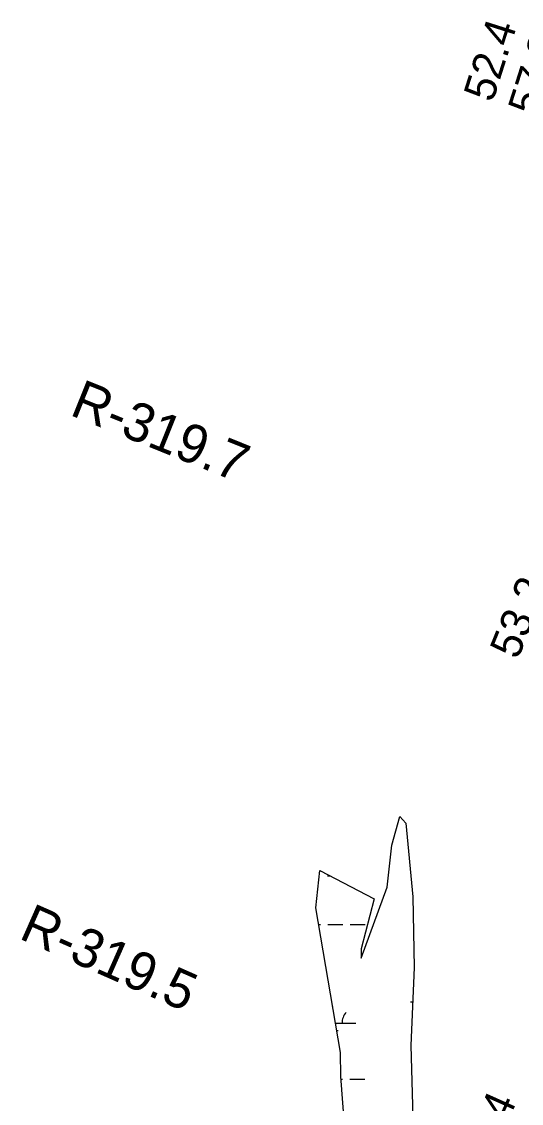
# Model space of a CAD drawing. Extents: x 3172297 to 3210190, y 958463 to 983887.
# Drawn here: x 3195891 to 3196967, y 971968 to 974297 of the extents above; entities that cross this region are included whole.
import ezdxf

# ---------------------------------------------------------------- set-up
doc = ezdxf.new("R2010")
doc.units = 0
for name, color, linetype in [('V-RIVR-RANG', 7, 'Continuous'), ('V-RIVR-RANG-IDEN', 7, 'Continuous'), ('V-WETL-SWMP', 7, 'Continuous')]:
    doc.layers.add(name, color=color, linetype=linetype)

msp = doc.modelspace()

# ---------------------------------------------------------------- linework, layer by layer
at = {"layer": 'V-WETL-SWMP'}
for p, q in [((3196549.6, 972458.2), (3196555.6, 972458.2)), ((3196530.6, 972353.6), (3196534.5, 972353.6)), ((3196550.5, 972353.6), (3196582.5, 972353.5)), ((3196598.5, 972353.4), (3196630.5, 972353.4)), ((3196728, 972187), (3196733, 972186.9)), ((3196560.9, 972176.4), (3196560.9, 972176.9)), ((3196567, 972140.9), (3196610.8, 972140.8)), ((3196569.6, 972125.5), (3196572.8, 972125.5)), ((3196578.5, 972020.8), (3196581.7, 972020.8)), ((3196597.7, 972020.8), (3196629.7, 972020.7))]:
    msp.add_line(p, q, dxfattribs=at)
msp.add_lwpolyline([(3196586.2, 971922.1), (3196578.1, 972026), (3196577.8, 972078), (3196524.4, 972389.6), (3196533, 972470), (3196650.2, 972408.8), (3196621.8, 972300.9), (3196621.9, 972280.9), (3196678.3, 972433.6), (3196687.7, 972524), (3196705.4, 972586.2), (3196718.3, 972571.7), (3196733.2, 972413.1), (3196736.1, 972260.7), (3196729.1, 972092.8), (3196733, 971938.7)], dxfattribs=at)
msp.add_arc((3196616.1, 972141.3), 35.2, 139.0865, 180.6302, dxfattribs=at)

# ---------------------------------------------------------------- texts
at = {"layer": 'V-RIVR-RANG'}
for s, rotation, p in [('52.4', 72.4283, (3196904.9, 974121.3)), ('57.8', 72.4283, (3197000.3, 974091.3)), ('53.2', 67.9083, (3196958.9, 972921.9)), ('46.4', 66.0183, (3196886.7, 971813.1))]:
    msp.add_text(s, height=67, rotation=rotation, dxfattribs=at).set_placement(p)
at = {"layer": 'V-RIVR-RANG-IDEN'}
for s, rotation, p in [('R-319.7', 338.0513, (3195992.4, 973451.2)), ('R-319.5', 336.1562, (3195883, 972324.3))]:
    msp.add_text(s, height=83, rotation=rotation, dxfattribs=at).set_placement(p)

doc.saveas('drawing.dxf')
